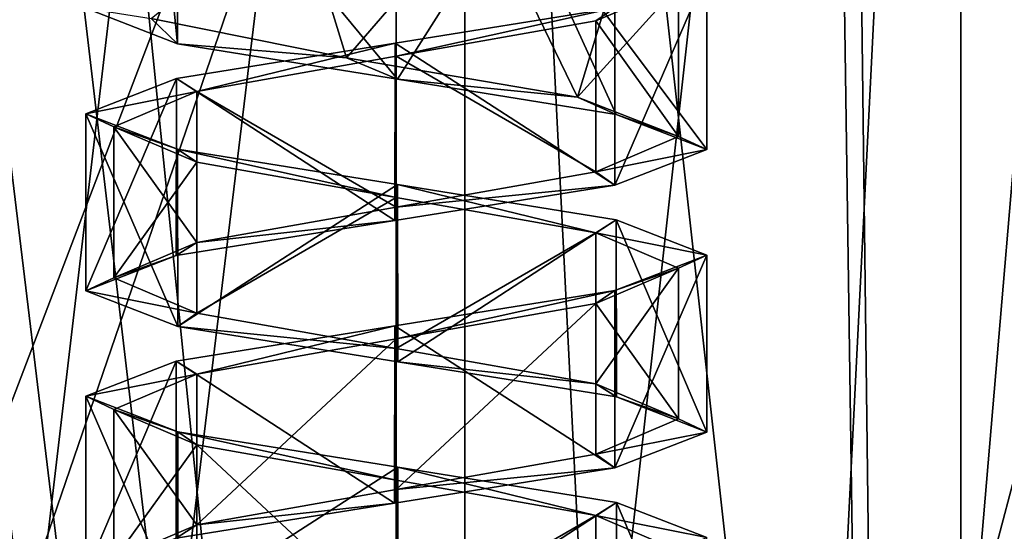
# Model space of a CAD drawing. Header units: millimetres. Extents: x -50 to 50, y -22 to 96.
# Tile 302 of 374: x 20.67 to 24.15, y 12.54 to 14.35. Entities that reach past the tile are written whole.
import ezdxf

# ---------------------------------------------------------------- set-up
doc = ezdxf.new("R2010")
doc.units = ezdxf.units.MM
doc.header["$LTSCALE"] = 65.185185
for name, color, linetype in [('1231', 7, 'CONTINUOUS'), ('1233', 7, 'CONTINUOUS'), ('1235', 7, 'CONTINUOUS'), ('1238', 7, 'CONTINUOUS'), ('1613', 7, 'CONTINUOUS'), ('1617', 7, 'CONTINUOUS'), ('1620', 7, 'CONTINUOUS'), ('1621', 7, 'CONTINUOUS'), ('1625', 7, 'CONTINUOUS'), ('1626', 7, 'CONTINUOUS'), ('1684', 7, 'CONTINUOUS'), ('1685', 7, 'CONTINUOUS'), ('27', 7, 'CONTINUOUS'), ('28', 7, 'CONTINUOUS'), ('29', 7, 'CONTINUOUS'), ('3146', 7, 'CONTINUOUS'), ('3148', 7, 'CONTINUOUS'), ('3292', 7, 'CONTINUOUS'), ('3294', 7, 'CONTINUOUS'), ('3434', 7, 'CONTINUOUS'), ('3435', 7, 'CONTINUOUS'), ('3443', 7, 'CONTINUOUS'), ('3444', 7, 'CONTINUOUS'), ('3472', 7, 'CONTINUOUS'), ('3473', 7, 'CONTINUOUS'), ('3481', 7, 'CONTINUOUS'), ('3482', 7, 'CONTINUOUS'), ('3754', 7, 'CONTINUOUS'), ('3755', 7, 'CONTINUOUS'), ('3786', 7, 'CONTINUOUS'), ('3787', 7, 'CONTINUOUS'), ('3788', 7, 'CONTINUOUS'), ('3888', 7, 'CONTINUOUS'), ('3889', 7, 'CONTINUOUS'), ('3920', 7, 'CONTINUOUS'), ('3921', 7, 'CONTINUOUS'), ('3922', 7, 'CONTINUOUS'), ('43', 7, 'CONTINUOUS'), ('72', 7, 'CONTINUOUS')]:
    doc.layers.add(name, color=color, linetype=linetype)

msp = doc.modelspace()

# ---------------------------------------------------------------- linework, layer by layer
at = {"layer": '1231', "color": 7, "linetype": 'CONTINUOUS', "true_color": 0xe0f2ff}
for points in [[(24, 26.5, -50), (24, -14, -50), (23.5, 20.5, -50), (24, 26.5, -50)], [(15.5, 20.5, -50), (23.5, 20.5, -50), (15.7843, 0.2718, -50), (15.5, 20.5, -50)], [(15.7843, 0.2718, -50), (23.5, 20.5, -50), (16.4697, 0, -50), (15.7843, 0.2718, -50)], [(23.5, 20.5, -50), (24, -14, -50), (16.4697, 0, -50), (23.5, 20.5, -50)]]:
    msp.add_3dface(points, dxfattribs=at)
at = {"layer": '1233', "color": 7, "linetype": 'CONTINUOUS', "true_color": 0xe0f2ff}
for points in [[(23.5, 26.5, 50), (23.5, 20.5, 50), (24, -14, 50), (23.5, 26.5, 50)], [(24, 26.5, 50), (23.5, 26.5, 50), (24, -14, 50), (24, 26.5, 50)], [(24, -14, 50), (19.5, 21.5, 50), (16.4697, 0, 50), (24, -14, 50)], [(19.7929, 20.7929, 50), (19.5, 21.5, 50), (24, -14, 50), (19.7929, 20.7929, 50)], [(20.5, 20.5, 50), (19.7929, 20.7929, 50), (24, -14, 50), (20.5, 20.5, 50)], [(23.5, 20.5, 50), (20.5, 20.5, 50), (24, -14, 50), (23.5, 20.5, 50)]]:
    msp.add_3dface(points, dxfattribs=at)
at = {"layer": '1235', "color": 7, "linetype": 'CONTINUOUS', "true_color": 0xe0f2ff}
for points in [[(24, -14, -50), (24, 26.5, -50), (25.0895, 26.5, -49.9002), (24, -14, -50)], [(26.1429, 21, -49.6043), (24, -14, -50), (26.1429, 26.5, -49.6043), (26.1429, 21, -49.6043)], [(26.1429, 26.5, -49.6043), (24, -14, -50), (25.0895, 26.5, -49.9002), (26.1429, 26.5, -49.6043)], [(28.1441, 21, -48.3389), (24, -14, -50), (26.1429, 21, -49.6043), (28.1441, 21, -48.3389)], [(24, -14, -50), (28.1441, 21, -48.3389), (28.2426, -14, -48.2426), (24, -14, -50)]]:
    msp.add_3dface(points, dxfattribs=at)
at = {"layer": '1238', "color": 7, "linetype": 'CONTINUOUS', "true_color": 0xe0f2ff}
for points in [[(24, 26.5, 50), (24, -14, 50), (28.2426, -14, 48.2426), (24, 26.5, 50)], [(25.0895, 26.5, 49.9002), (24, 26.5, 50), (28.2426, -14, 48.2426), (25.0895, 26.5, 49.9002)]]:
    msp.add_3dface(points, dxfattribs=at)
at = {"layer": '1613', "color": 7, "linetype": 'CONTINUOUS', "true_color": 0xe0f2ff}
for points in [[(21.2255, 14.2608, 41.2189), (21.2291, 15.0736, 41.2153), (20.9, 17.5, 42), (21.2255, 14.2608, 41.2189)], [(20.9, 14.3865, 42), (21.2255, 14.2608, 41.2189), (20.9, 17.5, 42), (20.9, 14.3865, 42)], [(22.0047, 14.1358, 40.9), (21.2291, 15.0736, 41.2153), (21.2255, 14.2608, 41.2189), (22.0047, 14.1358, 40.9)], [(22.4215, 14.7945, 40.984), (21.2291, 15.0736, 41.2153), (22.0047, 14.1358, 40.9), (22.4215, 14.7945, 40.984)], [(22.7791, 14.0113, 41.2235), (22.4215, 14.7945, 40.984), (22.0047, 14.1358, 40.9), (22.7791, 14.0113, 41.2235)], [(23.1, 14.5135, 42), (22.4215, 14.7945, 40.984), (23.1, 13.8865, 42), (23.1, 14.5135, 42)], [(23.1, 13.8865, 42), (22.4215, 14.7945, 40.984), (22.7791, 14.0113, 41.2235), (23.1, 13.8865, 42)]]:
    msp.add_3dface(points, dxfattribs=at)
at = {"layer": '1617', "color": 7, "linetype": 'CONTINUOUS', "true_color": 0xe0f2ff}
for points in [[(21.2255, 14.2608, -42.7811), (21.2291, 15.0736, -42.7847), (20.9, 17.5, -42), (21.2255, 14.2608, -42.7811)], [(20.9, 14.3865, -42), (21.2255, 14.2608, -42.7811), (20.9, 17.5, -42), (20.9, 14.3865, -42)], [(22.0047, 14.1358, -43.1), (21.2291, 15.0736, -42.7847), (21.2255, 14.2608, -42.7811), (22.0047, 14.1358, -43.1)], [(22.4215, 14.7945, -43.016), (21.2291, 15.0736, -42.7847), (22.0047, 14.1358, -43.1), (22.4215, 14.7945, -43.016)], [(22.7791, 14.0113, -42.7765), (22.4215, 14.7945, -43.016), (22.0047, 14.1358, -43.1), (22.7791, 14.0113, -42.7765)], [(23.1, 14.5135, -42), (22.4215, 14.7945, -43.016), (23.1, 13.8865, -42), (23.1, 14.5135, -42)], [(23.1, 13.8865, -42), (22.4215, 14.7945, -43.016), (22.7791, 14.0113, -42.7765), (23.1, 13.8865, -42)]]:
    msp.add_3dface(points, dxfattribs=at)
at = {"layer": '1620', "color": 7, "linetype": 'CONTINUOUS', "true_color": 0xe0f2ff}
for points in [[(19.8787, 23, 39.8787), (22, 23, 39), (19.8787, 5, 39.8787), (19.8787, 23, 39.8787)], [(19.8787, 5, 39.8787), (22, 23, 39), (22, 5, 39), (19.8787, 5, 39.8787)]]:
    msp.add_3dface(points, dxfattribs=at)
at = {"layer": '1621', "color": 7, "linetype": 'CONTINUOUS', "true_color": 0xe0f2ff}
for points in [[(22, 5, 39), (22, 23, 39), (24, 5, 39), (22, 5, 39)], [(22, 23, 39), (24, 23, 39), (24, 5, 39), (22, 23, 39)]]:
    msp.add_3dface(points, dxfattribs=at)
at = {"layer": '1625', "color": 7, "linetype": 'CONTINUOUS', "true_color": 0xe0f2ff}
for points in [[(24, 23, -39), (22, 23, -39), (22, 5, -39), (24, 23, -39)], [(24, 5, -39), (24, 23, -39), (22, 5, -39), (24, 5, -39)]]:
    msp.add_3dface(points, dxfattribs=at)
at = {"layer": '1626', "color": 7, "linetype": 'CONTINUOUS', "true_color": 0xe0f2ff}
for points in [[(22, 5, -39), (22, 23, -39), (19.8787, 23, -39.8787), (22, 5, -39)], [(22, 5, -39), (19.8787, 23, -39.8787), (19.8787, 5, -39.8787), (22, 5, -39)]]:
    msp.add_3dface(points, dxfattribs=at)
at = {"layer": '1684', "color": 7, "linetype": 'CONTINUOUS', "true_color": 0xe0f2ff}
for points in [[(24, 23, -39), (24, 5, -39), (24.7071, 5, -38.7071), (24, 23, -39)], [(24.7071, 23, -38.7071), (24, 23, -39), (24.7071, 5, -38.7071), (24.7071, 23, -38.7071)]]:
    msp.add_3dface(points, dxfattribs=at)
at = {"layer": '1685', "color": 7, "linetype": 'CONTINUOUS', "true_color": 0xe0f2ff}
for points in [[(24, 5, 39), (24, 23, 39), (24.7071, 23, 38.7071), (24, 5, 39)], [(24, 5, 39), (24.7071, 23, 38.7071), (24.7071, 5, 38.7071), (24, 5, 39)]]:
    msp.add_3dface(points, dxfattribs=at)
at = {"layer": '27', "color": 7, "linetype": 'CONTINUOUS', "true_color": 0xf2c12d}
for points in [[(24, 12.0101, -13.0743), (24, 17.7494, 0.373), (24.4301, 13.6332, -9.6483), (24, 12.0101, -13.0743)], [(24.4301, 13.6332, -9.6483), (24, 17.7494, 0.373), (24.4301, 16.6983, 0.3509), (24.4301, 13.6332, -9.6483)], [(24.4301, 5.2226, -15.8644), (24, 12.0101, -13.0743), (24.4301, 13.6332, -9.6483), (24.4301, 5.2226, -15.8644)]]:
    msp.add_3dface(points, dxfattribs=at)
at = {"layer": '28', "color": 7, "linetype": 'CONTINUOUS', "true_color": 0xf2c12d}
for points in [[(24.4301, 16.6983, 0.3509), (24, 17.7494, 0.373), (24, 11.639, 13.4057), (24.4301, 16.6983, 0.3509)], [(24.4301, 13.3224, 10.0731), (24.4301, 16.6983, 0.3509), (24, 11.639, 13.4057), (24.4301, 13.3224, 10.0731)], [(24.4301, 4.8881, 15.9706), (24.4301, 13.3224, 10.0731), (24, 11.639, 13.4057), (24.4301, 4.8881, 15.9706)]]:
    msp.add_3dface(points, dxfattribs=at)
at = {"layer": '29', "color": 7, "linetype": 'CONTINUOUS', "true_color": 0xf2c12d}
for points in [[(18, -14.5, -35), (18, 20.5, -35), (22.2426, 20.5, -33.2426), (18, -14.5, -35)], [(22.2426, -14.5, -33.2426), (18, -14.5, -35), (22.2426, 20.5, -33.2426), (22.2426, -14.5, -33.2426)], [(24, -14.5, -29), (22.2426, -14.5, -33.2426), (24, 20.5, -29), (24, -14.5, -29)], [(24, 20.5, -29), (22.2426, -14.5, -33.2426), (22.2426, 20.5, -33.2426), (24, 20.5, -29)]]:
    msp.add_3dface(points, dxfattribs=at)
at = {"layer": '3146', "linetype": 'CONTINUOUS'}
for points in [[(23, 14.4668, -42), (22.7746, 14.3878, -41.219), (22.7071, 14.3418, -41.2929), (23, 14.4668, -42)], [(22.7746, 14.3878, -41.219), (21.996, 14.2629, -40.9), (22, 14.2168, -41), (22.7746, 14.3878, -41.219)], [(22.7071, 14.3418, -41.2929), (22.7746, 14.3878, -41.219), (22, 14.2168, -41), (22.7071, 14.3418, -41.2929)], [(21.996, 14.2629, -40.9), (21.2214, 14.1383, -41.223), (21.2929, 14.0919, -41.2929), (21.996, 14.2629, -40.9)], [(22, 14.2168, -41), (21.996, 14.2629, -40.9), (21.2929, 14.0919, -41.2929), (22, 14.2168, -41)], [(21.2214, 14.1383, -41.223), (20.9, 14.0135, -42), (21.2929, 14.0919, -41.2929), (21.2214, 14.1383, -41.223)], [(21.2929, 14.0919, -41.2929), (20.9, 14.0135, -42), (21, 13.9668, -42), (21.2929, 14.0919, -41.2929)], [(20.9, 14.0135, -42), (21.2255, 13.8878, -42.7811), (21, 13.9668, -42), (20.9, 14.0135, -42)], [(21, 13.9668, -42), (21.2255, 13.8878, -42.7811), (21.2929, 13.8418, -42.7071), (21, 13.9668, -42)], [(21.2255, 13.8878, -42.7811), (22.0046, 13.7628, -43.1), (22, 13.7169, -43), (21.2255, 13.8878, -42.7811)], [(21.2929, 13.8418, -42.7071), (21.2255, 13.8878, -42.7811), (22, 13.7169, -43), (21.2929, 13.8418, -42.7071)], [(22, 13.7169, -43), (22.0046, 13.7628, -43.1), (22.7071, 13.5919, -42.7071), (22, 13.7169, -43)], [(22.0046, 13.7628, -43.1), (22.779, 13.6382, -42.7766), (22.7071, 13.5919, -42.7071), (22.0046, 13.7628, -43.1)], [(22.779, 13.6382, -42.7766), (23.1, 13.5135, -42), (22.7071, 13.5919, -42.7071), (22.779, 13.6382, -42.7766)], [(22.7071, 13.5919, -42.7071), (23.1, 13.5135, -42), (23, 13.4668, -42), (22.7071, 13.5919, -42.7071)], [(23.1, 13.5135, -42), (22.7744, 13.3878, -41.2188), (23, 13.4668, -42), (23.1, 13.5135, -42)], [(23, 13.4668, -42), (22.7744, 13.3878, -41.2188), (22.7071, 13.3418, -41.2929), (23, 13.4668, -42)], [(22.7744, 13.3878, -41.2188), (21.9948, 13.2627, -40.9), (22, 13.2168, -41), (22.7744, 13.3878, -41.2188)], [(22.7071, 13.3418, -41.2929), (22.7744, 13.3878, -41.2188), (22, 13.2168, -41), (22.7071, 13.3418, -41.2929)], [(21.9948, 13.2627, -40.9), (21.2205, 13.1381, -41.2238), (21.2929, 13.0918, -41.2929), (21.9948, 13.2627, -40.9)], [(22, 13.2168, -41), (21.9948, 13.2627, -40.9), (21.2929, 13.0918, -41.2929), (22, 13.2168, -41)], [(21.2205, 13.1381, -41.2238), (20.9, 13.0135, -42), (21.2929, 13.0918, -41.2929), (21.2205, 13.1381, -41.2238)], [(21.2929, 13.0918, -41.2929), (20.9, 13.0135, -42), (21, 12.9668, -42), (21.2929, 13.0918, -41.2929)], [(20.9, 13.0135, -42), (21.2257, 12.8878, -42.7813), (21, 12.9668, -42), (20.9, 13.0135, -42)], [(21, 12.9668, -42), (21.2257, 12.8878, -42.7813), (21.2929, 12.8418, -42.7071), (21, 12.9668, -42)], [(21.2257, 12.8878, -42.7813), (22.0058, 12.7626, -43.1), (22, 12.7168, -43), (21.2257, 12.8878, -42.7813)], [(21.2929, 12.8418, -42.7071), (21.2257, 12.8878, -42.7813), (22, 12.7168, -43), (21.2929, 12.8418, -42.7071)], [(22, 12.7168, -43), (22.0058, 12.7626, -43.1), (22.7071, 12.5918, -42.7071), (22, 12.7168, -43)], [(22.0058, 12.7626, -43.1), (22.7799, 12.638, -42.7757), (22.7071, 12.5918, -42.7071), (22.0058, 12.7626, -43.1)], [(22.7799, 12.638, -42.7757), (23.1, 12.5135, -42), (22.7071, 12.5918, -42.7071), (22.7799, 12.638, -42.7757)], [(22.7071, 12.5918, -42.7071), (23.1, 12.5135, -42), (23, 12.4668, -42), (22.7071, 12.5918, -42.7071)]]:
    msp.add_3dface(points, dxfattribs=at)
at = {"layer": '3148', "linetype": 'CONTINUOUS'}
for points in [[(21.2255, 14.2608, -42.7811), (20.9, 14.3865, -42), (21.1317, 14.3506, -42.496), (21.2255, 14.2608, -42.7811)], [(21.8233, 14.2114, -42.9843), (21.2255, 14.2608, -42.7811), (21.1317, 14.3506, -42.496), (21.8233, 14.2114, -42.9843)], [(22.0047, 14.1358, -43.1), (21.2255, 14.2608, -42.7811), (21.8233, 14.2114, -42.9843), (22.0047, 14.1358, -43.1)], [(22.6417, 14.0723, -42.767), (22.0047, 14.1358, -43.1), (21.8233, 14.2114, -42.9843), (22.6417, 14.0723, -42.767)], [(22.7791, 14.0113, -42.7765), (22.0047, 14.1358, -43.1), (22.6417, 14.0723, -42.767), (22.7791, 14.0113, -42.7765)], [(23, 13.9332, -42), (22.7791, 14.0113, -42.7765), (22.6417, 14.0723, -42.767), (23, 13.9332, -42)], [(23.1, 13.8865, -42), (22.7791, 14.0113, -42.7765), (23, 13.9332, -42), (23.1, 13.8865, -42)], [(22.7071, 13.8081, -41.2929), (23.1, 13.8865, -42), (23, 13.9332, -42), (22.7071, 13.8081, -41.2929)], [(23.1, 13.8865, -42), (22.7071, 13.8081, -41.2929), (22.7744, 13.7608, -41.2188), (23.1, 13.8865, -42)], [(22.7071, 13.8081, -41.2929), (22, 13.6832, -41), (22.7744, 13.7608, -41.2188), (22.7071, 13.8081, -41.2929)], [(22.7744, 13.7608, -41.2188), (22, 13.6832, -41), (21.9947, 13.6358, -40.9), (22.7744, 13.7608, -41.2188)], [(22, 13.6832, -41), (21.2929, 13.5582, -41.2929), (21.9947, 13.6358, -40.9), (22, 13.6832, -41)], [(21.9947, 13.6358, -40.9), (21.2929, 13.5582, -41.2929), (21.2205, 13.5112, -41.2239), (21.9947, 13.6358, -40.9)], [(21.2929, 13.5582, -41.2929), (21, 13.4332, -42), (21.2205, 13.5112, -41.2239), (21.2929, 13.5582, -41.2929)], [(21.2205, 13.5112, -41.2239), (21, 13.4332, -42), (20.9, 13.3865, -42), (21.2205, 13.5112, -41.2239)], [(21, 13.4332, -42), (21.2929, 13.3081, -42.7071), (20.9, 13.3865, -42), (21, 13.4332, -42)], [(20.9, 13.3865, -42), (21.2929, 13.3081, -42.7071), (21.2257, 13.2608, -42.7813), (20.9, 13.3865, -42)], [(21.2929, 13.3081, -42.7071), (22, 13.1831, -43), (21.2257, 13.2608, -42.7813), (21.2929, 13.3081, -42.7071)], [(21.2257, 13.2608, -42.7813), (22, 13.1831, -43), (22.0059, 13.1357, -43.1), (21.2257, 13.2608, -42.7813)], [(22, 13.1831, -43), (22.7071, 13.0582, -42.7071), (22.0059, 13.1357, -43.1), (22, 13.1831, -43)], [(22.0059, 13.1357, -43.1), (22.7071, 13.0582, -42.7071), (22.7799, 13.0111, -42.7757), (22.0059, 13.1357, -43.1)], [(22.7071, 13.0582, -42.7071), (23, 12.9332, -42), (22.7799, 13.0111, -42.7757), (22.7071, 13.0582, -42.7071)], [(22.7799, 13.0111, -42.7757), (23, 12.9332, -42), (23.1, 12.8865, -42), (22.7799, 13.0111, -42.7757)], [(23, 12.9332, -42), (22.7071, 12.8082, -41.2929), (23.1, 12.8865, -42), (23, 12.9332, -42)], [(23.1, 12.8865, -42), (22.7071, 12.8082, -41.2929), (22.7742, 12.7608, -41.2186), (23.1, 12.8865, -42)], [(22.7071, 12.8082, -41.2929), (22.0001, 12.6832, -41), (22.7742, 12.7608, -41.2186), (22.7071, 12.8082, -41.2929)], [(22.7742, 12.7608, -41.2186), (22.0001, 12.6832, -41), (21.9935, 12.6356, -40.9), (22.7742, 12.7608, -41.2186)], [(22.0001, 12.6832, -41), (21.2929, 12.5582, -41.2929), (21.9935, 12.6356, -40.9), (22.0001, 12.6832, -41)], [(21.9935, 12.6356, -40.9), (21.2929, 12.5582, -41.2929), (21.2197, 12.511, -41.2247), (21.9935, 12.6356, -40.9)], [(21.2929, 12.5582, -41.2929), (21, 12.4332, -42), (21.2197, 12.511, -41.2247), (21.2929, 12.5582, -41.2929)]]:
    msp.add_3dface(points, dxfattribs=at)
at = {"layer": '3292', "linetype": 'CONTINUOUS'}
for points in [[(23, 14.4668, 42), (22.7746, 14.3878, 42.781), (22.7071, 14.3418, 42.7071), (23, 14.4668, 42)], [(22.7746, 14.3878, 42.781), (21.996, 14.2629, 43.1), (22, 14.2168, 43), (22.7746, 14.3878, 42.781)], [(22.7071, 14.3418, 42.7071), (22.7746, 14.3878, 42.781), (22, 14.2168, 43), (22.7071, 14.3418, 42.7071)], [(21.996, 14.2629, 43.1), (21.2214, 14.1383, 42.777), (21.2929, 14.0919, 42.7071), (21.996, 14.2629, 43.1)], [(22, 14.2168, 43), (21.996, 14.2629, 43.1), (21.2929, 14.0919, 42.7071), (22, 14.2168, 43)], [(21.2214, 14.1383, 42.777), (20.9, 14.0135, 42), (21.2929, 14.0919, 42.7071), (21.2214, 14.1383, 42.777)], [(21.2929, 14.0919, 42.7071), (20.9, 14.0135, 42), (21, 13.9668, 42), (21.2929, 14.0919, 42.7071)], [(20.9, 14.0135, 42), (21.2255, 13.8878, 41.2189), (21, 13.9668, 42), (20.9, 14.0135, 42)], [(21, 13.9668, 42), (21.2255, 13.8878, 41.2189), (21.2929, 13.8418, 41.2929), (21, 13.9668, 42)], [(21.2255, 13.8878, 41.2189), (22.0046, 13.7628, 40.9), (22, 13.7169, 41), (21.2255, 13.8878, 41.2189)], [(21.2929, 13.8418, 41.2929), (21.2255, 13.8878, 41.2189), (22, 13.7169, 41), (21.2929, 13.8418, 41.2929)], [(22, 13.7169, 41), (22.0046, 13.7628, 40.9), (22.7071, 13.5919, 41.2929), (22, 13.7169, 41)], [(22.0046, 13.7628, 40.9), (22.779, 13.6382, 41.2234), (22.7071, 13.5919, 41.2929), (22.0046, 13.7628, 40.9)], [(22.779, 13.6382, 41.2234), (23.1, 13.5135, 42), (22.7071, 13.5919, 41.2929), (22.779, 13.6382, 41.2234)], [(22.7071, 13.5919, 41.2929), (23.1, 13.5135, 42), (23, 13.4668, 42), (22.7071, 13.5919, 41.2929)], [(23.1, 13.5135, 42), (22.7744, 13.3878, 42.7812), (23, 13.4668, 42), (23.1, 13.5135, 42)], [(23, 13.4668, 42), (22.7744, 13.3878, 42.7812), (22.7071, 13.3418, 42.7071), (23, 13.4668, 42)], [(22.7744, 13.3878, 42.7812), (21.9948, 13.2627, 43.1), (22, 13.2168, 43), (22.7744, 13.3878, 42.7812)], [(22.7071, 13.3418, 42.7071), (22.7744, 13.3878, 42.7812), (22, 13.2168, 43), (22.7071, 13.3418, 42.7071)], [(21.9948, 13.2627, 43.1), (21.2205, 13.1381, 42.7762), (21.2929, 13.0918, 42.7071), (21.9948, 13.2627, 43.1)], [(22, 13.2168, 43), (21.9948, 13.2627, 43.1), (21.2929, 13.0918, 42.7071), (22, 13.2168, 43)], [(21.2205, 13.1381, 42.7762), (20.9, 13.0135, 42), (21.2929, 13.0918, 42.7071), (21.2205, 13.1381, 42.7762)], [(21.2929, 13.0918, 42.7071), (20.9, 13.0135, 42), (21, 12.9668, 42), (21.2929, 13.0918, 42.7071)], [(20.9, 13.0135, 42), (21.2257, 12.8878, 41.2187), (21, 12.9668, 42), (20.9, 13.0135, 42)], [(21, 12.9668, 42), (21.2257, 12.8878, 41.2187), (21.2929, 12.8418, 41.2929), (21, 12.9668, 42)], [(21.2257, 12.8878, 41.2187), (22.0058, 12.7626, 40.9), (22, 12.7168, 41), (21.2257, 12.8878, 41.2187)], [(21.2929, 12.8418, 41.2929), (21.2257, 12.8878, 41.2187), (22, 12.7168, 41), (21.2929, 12.8418, 41.2929)], [(22, 12.7168, 41), (22.0058, 12.7626, 40.9), (22.7071, 12.5918, 41.2929), (22, 12.7168, 41)], [(22.0058, 12.7626, 40.9), (22.7799, 12.638, 41.2243), (22.7071, 12.5918, 41.2929), (22.0058, 12.7626, 40.9)], [(22.7799, 12.638, 41.2243), (23.1, 12.5135, 42), (22.7071, 12.5918, 41.2929), (22.7799, 12.638, 41.2243)], [(22.7071, 12.5918, 41.2929), (23.1, 12.5135, 42), (23, 12.4668, 42), (22.7071, 12.5918, 41.2929)]]:
    msp.add_3dface(points, dxfattribs=at)
at = {"layer": '3294', "linetype": 'CONTINUOUS'}
for points in [[(21.2255, 14.2608, 41.2189), (20.9, 14.3865, 42), (21.1317, 14.3506, 41.504), (21.2255, 14.2608, 41.2189)], [(21.8233, 14.2114, 41.0157), (21.2255, 14.2608, 41.2189), (21.1317, 14.3506, 41.504), (21.8233, 14.2114, 41.0157)], [(22.0047, 14.1358, 40.9), (21.2255, 14.2608, 41.2189), (21.8233, 14.2114, 41.0157), (22.0047, 14.1358, 40.9)], [(22.6417, 14.0723, 41.233), (22.0047, 14.1358, 40.9), (21.8233, 14.2114, 41.0157), (22.6417, 14.0723, 41.233)], [(22.7791, 14.0113, 41.2235), (22.0047, 14.1358, 40.9), (22.6417, 14.0723, 41.233), (22.7791, 14.0113, 41.2235)], [(23, 13.9332, 42), (22.7791, 14.0113, 41.2235), (22.6417, 14.0723, 41.233), (23, 13.9332, 42)], [(23.1, 13.8865, 42), (22.7791, 14.0113, 41.2235), (23, 13.9332, 42), (23.1, 13.8865, 42)], [(22.7071, 13.8081, 42.7071), (23.1, 13.8865, 42), (23, 13.9332, 42), (22.7071, 13.8081, 42.7071)], [(23.1, 13.8865, 42), (22.7071, 13.8081, 42.7071), (22.7744, 13.7608, 42.7812), (23.1, 13.8865, 42)], [(22.7071, 13.8081, 42.7071), (22, 13.6832, 43), (22.7744, 13.7608, 42.7812), (22.7071, 13.8081, 42.7071)], [(22.7744, 13.7608, 42.7812), (22, 13.6832, 43), (21.9947, 13.6358, 43.1), (22.7744, 13.7608, 42.7812)], [(22, 13.6832, 43), (21.2929, 13.5582, 42.7071), (21.9947, 13.6358, 43.1), (22, 13.6832, 43)], [(21.9947, 13.6358, 43.1), (21.2929, 13.5582, 42.7071), (21.2205, 13.5112, 42.7761), (21.9947, 13.6358, 43.1)], [(21.2929, 13.5582, 42.7071), (21, 13.4332, 42), (21.2205, 13.5112, 42.7761), (21.2929, 13.5582, 42.7071)], [(21.2205, 13.5112, 42.7761), (21, 13.4332, 42), (20.9, 13.3865, 42), (21.2205, 13.5112, 42.7761)], [(21, 13.4332, 42), (21.2929, 13.3081, 41.2929), (20.9, 13.3865, 42), (21, 13.4332, 42)], [(20.9, 13.3865, 42), (21.2929, 13.3081, 41.2929), (21.2257, 13.2608, 41.2187), (20.9, 13.3865, 42)], [(21.2929, 13.3081, 41.2929), (22, 13.1831, 41), (21.2257, 13.2608, 41.2187), (21.2929, 13.3081, 41.2929)], [(21.2257, 13.2608, 41.2187), (22, 13.1831, 41), (22.0059, 13.1357, 40.9), (21.2257, 13.2608, 41.2187)], [(22, 13.1831, 41), (22.7071, 13.0582, 41.2929), (22.0059, 13.1357, 40.9), (22, 13.1831, 41)], [(22.0059, 13.1357, 40.9), (22.7071, 13.0582, 41.2929), (22.7799, 13.0111, 41.2243), (22.0059, 13.1357, 40.9)], [(22.7071, 13.0582, 41.2929), (23, 12.9332, 42), (22.7799, 13.0111, 41.2243), (22.7071, 13.0582, 41.2929)], [(22.7799, 13.0111, 41.2243), (23, 12.9332, 42), (23.1, 12.8865, 42), (22.7799, 13.0111, 41.2243)], [(23, 12.9332, 42), (22.7071, 12.8082, 42.7071), (23.1, 12.8865, 42), (23, 12.9332, 42)], [(23.1, 12.8865, 42), (22.7071, 12.8082, 42.7071), (22.7742, 12.7608, 42.7814), (23.1, 12.8865, 42)], [(22.7071, 12.8082, 42.7071), (22.0001, 12.6832, 43), (22.7742, 12.7608, 42.7814), (22.7071, 12.8082, 42.7071)], [(22.7742, 12.7608, 42.7814), (22.0001, 12.6832, 43), (21.9935, 12.6356, 43.1), (22.7742, 12.7608, 42.7814)], [(22.0001, 12.6832, 43), (21.2929, 12.5582, 42.7071), (21.9935, 12.6356, 43.1), (22.0001, 12.6832, 43)], [(21.9935, 12.6356, 43.1), (21.2929, 12.5582, 42.7071), (21.2197, 12.511, 42.7753), (21.9935, 12.6356, 43.1)], [(21.2929, 12.5582, 42.7071), (21, 12.4332, 42), (21.2197, 12.511, 42.7753), (21.2929, 12.5582, 42.7071)]]:
    msp.add_3dface(points, dxfattribs=at)
at = {"layer": '3434', "color": 7, "linetype": 'CONTINUOUS', "true_color": 0xe0f2ff}
for points in [[(21.2255, 13.8878, 41.2189), (20.9, 14.0135, 42), (21.2257, 13.2608, 41.2187), (21.2255, 13.8878, 41.2189)], [(20.9, 14.0135, 42), (20.9, 13.3865, 42), (21.2257, 13.2608, 41.2187), (20.9, 14.0135, 42)], [(22.0046, 13.7628, 40.9), (21.2255, 13.8878, 41.2189), (21.2257, 13.2608, 41.2187), (22.0046, 13.7628, 40.9)], [(22.0046, 13.7628, 40.9), (21.2257, 13.2608, 41.2187), (22.0059, 13.1357, 40.9), (22.0046, 13.7628, 40.9)], [(22.779, 13.6382, 41.2234), (22.0046, 13.7628, 40.9), (22.0059, 13.1357, 40.9), (22.779, 13.6382, 41.2234)], [(22.779, 13.6382, 41.2234), (22.0059, 13.1357, 40.9), (22.7799, 13.0111, 41.2243), (22.779, 13.6382, 41.2234)], [(23.1, 13.5135, 42), (22.779, 13.6382, 41.2234), (23.1, 12.8865, 42), (23.1, 13.5135, 42)], [(22.779, 13.6382, 41.2234), (22.7799, 13.0111, 41.2243), (23.1, 12.8865, 42), (22.779, 13.6382, 41.2234)]]:
    msp.add_3dface(points, dxfattribs=at)
at = {"layer": '3435', "color": 7, "linetype": 'CONTINUOUS', "true_color": 0xe0f2ff}
for points in [[(21.2257, 12.8878, 41.2187), (20.9, 13.0135, 42), (21.2259, 12.2608, 41.2185), (21.2257, 12.8878, 41.2187)], [(20.9, 13.0135, 42), (20.9, 12.3865, 42), (21.2259, 12.2608, 41.2185), (20.9, 13.0135, 42)], [(22.0058, 12.7626, 40.9), (21.2257, 12.8878, 41.2187), (21.2259, 12.2608, 41.2185), (22.0058, 12.7626, 40.9)], [(22.0058, 12.7626, 40.9), (21.2259, 12.2608, 41.2185), (22.0071, 12.1355, 40.9), (22.0058, 12.7626, 40.9)], [(22.7799, 12.638, 41.2243), (22.0058, 12.7626, 40.9), (22.0071, 12.1355, 40.9), (22.7799, 12.638, 41.2243)], [(22.7799, 12.638, 41.2243), (22.0071, 12.1355, 40.9), (22.7808, 12.0109, 41.2251), (22.7799, 12.638, 41.2243)], [(23.1, 12.5135, 42), (22.7799, 12.638, 41.2243), (23.1, 11.8865, 42), (23.1, 12.5135, 42)], [(22.7799, 12.638, 41.2243), (22.7808, 12.0109, 41.2251), (23.1, 11.8865, 42), (22.7799, 12.638, 41.2243)]]:
    msp.add_3dface(points, dxfattribs=at)
at = {"layer": '3443', "color": 7, "linetype": 'CONTINUOUS', "true_color": 0xe0f2ff}
for points in [[(23.1, 14.5135, 42), (23.1, 13.8865, 42), (22.7744, 13.7608, 42.7812), (23.1, 14.5135, 42)], [(22.7746, 14.3878, 42.781), (23.1, 14.5135, 42), (22.7744, 13.7608, 42.7812), (22.7746, 14.3878, 42.781)], [(21.996, 14.2629, 43.1), (22.7746, 14.3878, 42.781), (22.7744, 13.7608, 42.7812), (21.996, 14.2629, 43.1)], [(21.2214, 14.1383, 42.777), (21.996, 14.2629, 43.1), (21.9947, 13.6358, 43.1), (21.2214, 14.1383, 42.777)], [(21.996, 14.2629, 43.1), (22.7744, 13.7608, 42.7812), (21.9947, 13.6358, 43.1), (21.996, 14.2629, 43.1)], [(20.9, 14.0135, 42), (21.2214, 14.1383, 42.777), (20.9, 13.3865, 42), (20.9, 14.0135, 42)], [(21.2214, 14.1383, 42.777), (21.2205, 13.5112, 42.7761), (20.9, 13.3865, 42), (21.2214, 14.1383, 42.777)], [(21.2214, 14.1383, 42.777), (21.9947, 13.6358, 43.1), (21.2205, 13.5112, 42.7761), (21.2214, 14.1383, 42.777)]]:
    msp.add_3dface(points, dxfattribs=at)
at = {"layer": '3444', "color": 7, "linetype": 'CONTINUOUS', "true_color": 0xe0f2ff}
for points in [[(22.7744, 13.3878, 42.7812), (23.1, 13.5135, 42), (22.7742, 12.7608, 42.7814), (22.7744, 13.3878, 42.7812)], [(23.1, 13.5135, 42), (23.1, 12.8865, 42), (22.7742, 12.7608, 42.7814), (23.1, 13.5135, 42)], [(21.9948, 13.2627, 43.1), (22.7744, 13.3878, 42.7812), (22.7742, 12.7608, 42.7814), (21.9948, 13.2627, 43.1)], [(21.2205, 13.1381, 42.7762), (21.9948, 13.2627, 43.1), (21.9935, 12.6356, 43.1), (21.2205, 13.1381, 42.7762)], [(21.9948, 13.2627, 43.1), (22.7742, 12.7608, 42.7814), (21.9935, 12.6356, 43.1), (21.9948, 13.2627, 43.1)], [(20.9, 13.0135, 42), (21.2205, 13.1381, 42.7762), (20.9, 12.3865, 42), (20.9, 13.0135, 42)], [(21.2205, 13.1381, 42.7762), (21.2197, 12.511, 42.7753), (20.9, 12.3865, 42), (21.2205, 13.1381, 42.7762)], [(21.2205, 13.1381, 42.7762), (21.9935, 12.6356, 43.1), (21.2197, 12.511, 42.7753), (21.2205, 13.1381, 42.7762)]]:
    msp.add_3dface(points, dxfattribs=at)
at = {"layer": '3472', "color": 7, "linetype": 'CONTINUOUS', "true_color": 0xe0f2ff}
for points in [[(21.2255, 13.8878, -42.7811), (20.9, 14.0135, -42), (21.2257, 13.2608, -42.7813), (21.2255, 13.8878, -42.7811)], [(20.9, 14.0135, -42), (20.9, 13.3865, -42), (21.2257, 13.2608, -42.7813), (20.9, 14.0135, -42)], [(22.0046, 13.7628, -43.1), (21.2255, 13.8878, -42.7811), (21.2257, 13.2608, -42.7813), (22.0046, 13.7628, -43.1)], [(22.0046, 13.7628, -43.1), (21.2257, 13.2608, -42.7813), (22.0059, 13.1357, -43.1), (22.0046, 13.7628, -43.1)], [(22.779, 13.6382, -42.7766), (22.0046, 13.7628, -43.1), (22.0059, 13.1357, -43.1), (22.779, 13.6382, -42.7766)], [(22.779, 13.6382, -42.7766), (22.0059, 13.1357, -43.1), (22.7799, 13.0111, -42.7757), (22.779, 13.6382, -42.7766)], [(23.1, 13.5135, -42), (22.779, 13.6382, -42.7766), (23.1, 12.8865, -42), (23.1, 13.5135, -42)], [(22.779, 13.6382, -42.7766), (22.7799, 13.0111, -42.7757), (23.1, 12.8865, -42), (22.779, 13.6382, -42.7766)]]:
    msp.add_3dface(points, dxfattribs=at)
at = {"layer": '3473', "color": 7, "linetype": 'CONTINUOUS', "true_color": 0xe0f2ff}
for points in [[(21.2257, 12.8878, -42.7813), (20.9, 13.0135, -42), (21.2259, 12.2608, -42.7815), (21.2257, 12.8878, -42.7813)], [(20.9, 13.0135, -42), (20.9, 12.3865, -42), (21.2259, 12.2608, -42.7815), (20.9, 13.0135, -42)], [(22.0058, 12.7626, -43.1), (21.2257, 12.8878, -42.7813), (21.2259, 12.2608, -42.7815), (22.0058, 12.7626, -43.1)], [(22.0058, 12.7626, -43.1), (21.2259, 12.2608, -42.7815), (22.0071, 12.1355, -43.1), (22.0058, 12.7626, -43.1)], [(22.7799, 12.638, -42.7757), (22.0058, 12.7626, -43.1), (22.0071, 12.1355, -43.1), (22.7799, 12.638, -42.7757)], [(22.7799, 12.638, -42.7757), (22.0071, 12.1355, -43.1), (22.7808, 12.0109, -42.7749), (22.7799, 12.638, -42.7757)], [(23.1, 12.5135, -42), (22.7799, 12.638, -42.7757), (23.1, 11.8865, -42), (23.1, 12.5135, -42)], [(22.7799, 12.638, -42.7757), (22.7808, 12.0109, -42.7749), (23.1, 11.8865, -42), (22.7799, 12.638, -42.7757)]]:
    msp.add_3dface(points, dxfattribs=at)
at = {"layer": '3481', "color": 7, "linetype": 'CONTINUOUS', "true_color": 0xe0f2ff}
for points in [[(23.1, 14.5135, -42), (23.1, 13.8865, -42), (22.7744, 13.7608, -41.2188), (23.1, 14.5135, -42)], [(22.7746, 14.3878, -41.219), (23.1, 14.5135, -42), (22.7744, 13.7608, -41.2188), (22.7746, 14.3878, -41.219)], [(21.996, 14.2629, -40.9), (22.7746, 14.3878, -41.219), (22.7744, 13.7608, -41.2188), (21.996, 14.2629, -40.9)], [(21.2214, 14.1383, -41.223), (21.996, 14.2629, -40.9), (21.9947, 13.6358, -40.9), (21.2214, 14.1383, -41.223)], [(21.996, 14.2629, -40.9), (22.7744, 13.7608, -41.2188), (21.9947, 13.6358, -40.9), (21.996, 14.2629, -40.9)], [(20.9, 14.0135, -42), (21.2214, 14.1383, -41.223), (20.9, 13.3865, -42), (20.9, 14.0135, -42)], [(21.2214, 14.1383, -41.223), (21.2205, 13.5112, -41.2239), (20.9, 13.3865, -42), (21.2214, 14.1383, -41.223)], [(21.2214, 14.1383, -41.223), (21.9947, 13.6358, -40.9), (21.2205, 13.5112, -41.2239), (21.2214, 14.1383, -41.223)]]:
    msp.add_3dface(points, dxfattribs=at)
at = {"layer": '3482', "color": 7, "linetype": 'CONTINUOUS', "true_color": 0xe0f2ff}
for points in [[(22.7744, 13.3878, -41.2188), (23.1, 13.5135, -42), (22.7742, 12.7608, -41.2186), (22.7744, 13.3878, -41.2188)], [(23.1, 13.5135, -42), (23.1, 12.8865, -42), (22.7742, 12.7608, -41.2186), (23.1, 13.5135, -42)], [(21.9948, 13.2627, -40.9), (22.7744, 13.3878, -41.2188), (22.7742, 12.7608, -41.2186), (21.9948, 13.2627, -40.9)], [(21.2205, 13.1381, -41.2238), (21.9948, 13.2627, -40.9), (21.9935, 12.6356, -40.9), (21.2205, 13.1381, -41.2238)], [(21.9948, 13.2627, -40.9), (22.7742, 12.7608, -41.2186), (21.9935, 12.6356, -40.9), (21.9948, 13.2627, -40.9)], [(20.9, 13.0135, -42), (21.2205, 13.1381, -41.2238), (20.9, 12.3865, -42), (20.9, 13.0135, -42)], [(21.2205, 13.1381, -41.2238), (21.2197, 12.511, -41.2247), (20.9, 12.3865, -42), (21.2205, 13.1381, -41.2238)], [(21.2205, 13.1381, -41.2238), (21.9935, 12.6356, -40.9), (21.2197, 12.511, -41.2247), (21.2205, 13.1381, -41.2238)]]:
    msp.add_3dface(points, dxfattribs=at)
at = {"layer": '3754', "linetype": 'CONTINUOUS'}
for points in [[(23, 13.4668, -42), (22.7071, 13.3418, -41.2929), (23, 12.9332, -42), (23, 13.4668, -42)], [(22.7071, 13.3418, -41.2929), (22, 13.2168, -41), (22.0001, 12.6832, -41), (22.7071, 13.3418, -41.2929)], [(22.7071, 13.3418, -41.2929), (22.0001, 12.6832, -41), (22.7071, 12.8082, -41.2929), (22.7071, 13.3418, -41.2929)], [(22.7071, 13.3418, -41.2929), (22.7071, 12.8082, -41.2929), (23, 12.9332, -42), (22.7071, 13.3418, -41.2929)], [(22, 13.2168, -41), (21.2929, 13.0918, -41.2929), (21.2929, 12.5582, -41.2929), (22, 13.2168, -41)], [(22, 13.2168, -41), (21.2929, 12.5582, -41.2929), (22.0001, 12.6832, -41), (22, 13.2168, -41)], [(21.2929, 13.0918, -41.2929), (21, 12.9668, -42), (21.2929, 12.5582, -41.2929), (21.2929, 13.0918, -41.2929)], [(21, 12.9668, -42), (21, 12.4332, -42), (21.2929, 12.5582, -41.2929), (21, 12.9668, -42)]]:
    msp.add_3dface(points, dxfattribs=at)
at = {"layer": '3755', "linetype": 'CONTINUOUS'}
for points in [[(23, 14.4668, -42), (22.7071, 14.3418, -41.2929), (23, 13.9332, -42), (23, 14.4668, -42)], [(22.7071, 14.3418, -41.2929), (22, 14.2168, -41), (22.7071, 13.8081, -41.2929), (22.7071, 14.3418, -41.2929)], [(22.7071, 14.3418, -41.2929), (22.7071, 13.8081, -41.2929), (23, 13.9332, -42), (22.7071, 14.3418, -41.2929)], [(22, 14.2168, -41), (21.2929, 14.0919, -41.2929), (22, 13.6832, -41), (22, 14.2168, -41)], [(22, 14.2168, -41), (22, 13.6832, -41), (22.7071, 13.8081, -41.2929), (22, 14.2168, -41)], [(21.2929, 14.0919, -41.2929), (21, 13.9668, -42), (21.2929, 13.5582, -41.2929), (21.2929, 14.0919, -41.2929)], [(21.2929, 14.0919, -41.2929), (21.2929, 13.5582, -41.2929), (22, 13.6832, -41), (21.2929, 14.0919, -41.2929)], [(21, 13.9668, -42), (21, 13.4332, -42), (21.2929, 13.5582, -41.2929), (21, 13.9668, -42)]]:
    msp.add_3dface(points, dxfattribs=at)
at = {"layer": '3786', "linetype": 'CONTINUOUS'}
for points in [[(21, 12.9668, -42), (21.2929, 12.8418, -42.7071), (21, 12.4332, -42), (21, 12.9668, -42)], [(21.2929, 12.8418, -42.7071), (21.2929, 12.3082, -42.7071), (21, 12.4332, -42), (21.2929, 12.8418, -42.7071)], [(21.2929, 12.8418, -42.7071), (22, 12.7168, -43), (22, 12.1832, -43), (21.2929, 12.8418, -42.7071)], [(21.2929, 12.8418, -42.7071), (22, 12.1832, -43), (21.2929, 12.3082, -42.7071), (21.2929, 12.8418, -42.7071)], [(22, 12.7168, -43), (22.7071, 12.5918, -42.7071), (22, 12.1832, -43), (22, 12.7168, -43)], [(22.7071, 12.5918, -42.7071), (22.7071, 12.0582, -42.7071), (22, 12.1832, -43), (22.7071, 12.5918, -42.7071)], [(22.7071, 12.5918, -42.7071), (23, 12.4668, -42), (22.7071, 12.0582, -42.7071), (22.7071, 12.5918, -42.7071)]]:
    msp.add_3dface(points, dxfattribs=at)
at = {"layer": '3787', "linetype": 'CONTINUOUS'}
for points in [[(21, 13.9668, -42), (21.2929, 13.8418, -42.7071), (21, 13.4332, -42), (21, 13.9668, -42)], [(21.2929, 13.8418, -42.7071), (21.2929, 13.3081, -42.7071), (21, 13.4332, -42), (21.2929, 13.8418, -42.7071)], [(21.2929, 13.8418, -42.7071), (22, 13.7169, -43), (21.2929, 13.3081, -42.7071), (21.2929, 13.8418, -42.7071)], [(22, 13.7169, -43), (22, 13.1831, -43), (21.2929, 13.3081, -42.7071), (22, 13.7169, -43)], [(22, 13.7169, -43), (22.7071, 13.5919, -42.7071), (22, 13.1831, -43), (22, 13.7169, -43)], [(22.7071, 13.5919, -42.7071), (22.7071, 13.0582, -42.7071), (22, 13.1831, -43), (22.7071, 13.5919, -42.7071)], [(22.7071, 13.5919, -42.7071), (23, 13.4668, -42), (22.7071, 13.0582, -42.7071), (22.7071, 13.5919, -42.7071)], [(23, 13.4668, -42), (23, 12.9332, -42), (22.7071, 13.0582, -42.7071), (23, 13.4668, -42)]]:
    msp.add_3dface(points, dxfattribs=at)
at = {"layer": '3788', "linetype": 'CONTINUOUS'}
for points in [[(21.6524, 14.7679, -42.9376), (21.8233, 14.2114, -42.9843), (21.1317, 14.3506, -42.496), (21.6524, 14.7679, -42.9376)], [(21.6524, 14.7679, -42.9376), (22.304, 14.7679, -42.9527), (21.8233, 14.2114, -42.9843), (21.6524, 14.7679, -42.9376)], [(22.304, 14.7679, -42.9527), (22.6417, 14.0723, -42.767), (21.8233, 14.2114, -42.9843), (22.304, 14.7679, -42.9527)], [(22.304, 14.7679, -42.9527), (22.8075, 14.6174, -42.5899), (22.6417, 14.0723, -42.767), (22.304, 14.7679, -42.9527)], [(22.8075, 14.6174, -42.5899), (23, 14.4668, -42), (22.6417, 14.0723, -42.767), (22.8075, 14.6174, -42.5899)], [(23, 14.4668, -42), (23, 13.9332, -42), (22.6417, 14.0723, -42.767), (23, 14.4668, -42)]]:
    msp.add_3dface(points, dxfattribs=at)
at = {"layer": '3888', "linetype": 'CONTINUOUS'}
for points in [[(23, 13.4668, 42), (22.7071, 13.3418, 42.7071), (23, 12.9332, 42), (23, 13.4668, 42)], [(22.7071, 13.3418, 42.7071), (22, 13.2168, 43), (22.0001, 12.6832, 43), (22.7071, 13.3418, 42.7071)], [(22.7071, 13.3418, 42.7071), (22.0001, 12.6832, 43), (22.7071, 12.8082, 42.7071), (22.7071, 13.3418, 42.7071)], [(22.7071, 13.3418, 42.7071), (22.7071, 12.8082, 42.7071), (23, 12.9332, 42), (22.7071, 13.3418, 42.7071)], [(22, 13.2168, 43), (21.2929, 13.0918, 42.7071), (21.2929, 12.5582, 42.7071), (22, 13.2168, 43)], [(22, 13.2168, 43), (21.2929, 12.5582, 42.7071), (22.0001, 12.6832, 43), (22, 13.2168, 43)], [(21.2929, 13.0918, 42.7071), (21, 12.9668, 42), (21.2929, 12.5582, 42.7071), (21.2929, 13.0918, 42.7071)], [(21, 12.9668, 42), (21, 12.4332, 42), (21.2929, 12.5582, 42.7071), (21, 12.9668, 42)]]:
    msp.add_3dface(points, dxfattribs=at)
at = {"layer": '3889', "linetype": 'CONTINUOUS'}
for points in [[(23, 14.4668, 42), (22.7071, 14.3418, 42.7071), (23, 13.9332, 42), (23, 14.4668, 42)], [(22.7071, 14.3418, 42.7071), (22, 14.2168, 43), (22.7071, 13.8081, 42.7071), (22.7071, 14.3418, 42.7071)], [(22.7071, 14.3418, 42.7071), (22.7071, 13.8081, 42.7071), (23, 13.9332, 42), (22.7071, 14.3418, 42.7071)], [(22, 14.2168, 43), (21.2929, 14.0919, 42.7071), (22, 13.6832, 43), (22, 14.2168, 43)], [(22, 14.2168, 43), (22, 13.6832, 43), (22.7071, 13.8081, 42.7071), (22, 14.2168, 43)], [(21.2929, 14.0919, 42.7071), (21, 13.9668, 42), (21.2929, 13.5582, 42.7071), (21.2929, 14.0919, 42.7071)], [(21.2929, 14.0919, 42.7071), (21.2929, 13.5582, 42.7071), (22, 13.6832, 43), (21.2929, 14.0919, 42.7071)], [(21, 13.9668, 42), (21, 13.4332, 42), (21.2929, 13.5582, 42.7071), (21, 13.9668, 42)]]:
    msp.add_3dface(points, dxfattribs=at)
at = {"layer": '3920', "linetype": 'CONTINUOUS'}
for points in [[(21, 12.9668, 42), (21.2929, 12.8418, 41.2929), (21, 12.4332, 42), (21, 12.9668, 42)], [(21.2929, 12.8418, 41.2929), (21.2929, 12.3082, 41.2929), (21, 12.4332, 42), (21.2929, 12.8418, 41.2929)], [(21.2929, 12.8418, 41.2929), (22, 12.7168, 41), (22, 12.1832, 41), (21.2929, 12.8418, 41.2929)], [(21.2929, 12.8418, 41.2929), (22, 12.1832, 41), (21.2929, 12.3082, 41.2929), (21.2929, 12.8418, 41.2929)], [(22, 12.7168, 41), (22.7071, 12.5918, 41.2929), (22, 12.1832, 41), (22, 12.7168, 41)], [(22.7071, 12.5918, 41.2929), (22.7071, 12.0582, 41.2929), (22, 12.1832, 41), (22.7071, 12.5918, 41.2929)], [(22.7071, 12.5918, 41.2929), (23, 12.4668, 42), (22.7071, 12.0582, 41.2929), (22.7071, 12.5918, 41.2929)]]:
    msp.add_3dface(points, dxfattribs=at)
at = {"layer": '3921', "linetype": 'CONTINUOUS'}
for points in [[(21, 13.9668, 42), (21.2929, 13.8418, 41.2929), (21, 13.4332, 42), (21, 13.9668, 42)], [(21.2929, 13.8418, 41.2929), (21.2929, 13.3081, 41.2929), (21, 13.4332, 42), (21.2929, 13.8418, 41.2929)], [(21.2929, 13.8418, 41.2929), (22, 13.7169, 41), (21.2929, 13.3081, 41.2929), (21.2929, 13.8418, 41.2929)], [(22, 13.7169, 41), (22, 13.1831, 41), (21.2929, 13.3081, 41.2929), (22, 13.7169, 41)], [(22, 13.7169, 41), (22.7071, 13.5919, 41.2929), (22, 13.1831, 41), (22, 13.7169, 41)], [(22.7071, 13.5919, 41.2929), (22.7071, 13.0582, 41.2929), (22, 13.1831, 41), (22.7071, 13.5919, 41.2929)], [(22.7071, 13.5919, 41.2929), (23, 13.4668, 42), (22.7071, 13.0582, 41.2929), (22.7071, 13.5919, 41.2929)], [(23, 13.4668, 42), (23, 12.9332, 42), (22.7071, 13.0582, 41.2929), (23, 13.4668, 42)]]:
    msp.add_3dface(points, dxfattribs=at)
at = {"layer": '3922', "linetype": 'CONTINUOUS'}
for points in [[(21.6524, 14.7679, 41.0624), (21.8233, 14.2114, 41.0157), (21.1317, 14.3506, 41.504), (21.6524, 14.7679, 41.0624)], [(21.6524, 14.7679, 41.0624), (22.304, 14.7679, 41.0473), (21.8233, 14.2114, 41.0157), (21.6524, 14.7679, 41.0624)], [(22.304, 14.7679, 41.0473), (22.6417, 14.0723, 41.233), (21.8233, 14.2114, 41.0157), (22.304, 14.7679, 41.0473)], [(22.304, 14.7679, 41.0473), (22.8075, 14.6174, 41.4101), (22.6417, 14.0723, 41.233), (22.304, 14.7679, 41.0473)], [(22.8075, 14.6174, 41.4101), (23, 14.4668, 42), (22.6417, 14.0723, 41.233), (22.8075, 14.6174, 41.4101)], [(23, 14.4668, 42), (23, 13.9332, 42), (22.6417, 14.0723, 41.233), (23, 14.4668, 42)]]:
    msp.add_3dface(points, dxfattribs=at)
at = {"layer": '43', "color": 7, "linetype": 'CONTINUOUS', "true_color": 0xf2c12d}
for points in [[(24, -14.5, -29), (24, 20.5, -29), (24, 9.5224, -26.2963), (24, -14.5, -29)], [(24, -14.5, 19), (24, -2.1419, 17.6236), (24, 20.5, 19), (24, -14.5, 19)], [(24, 11.639, 13.4057), (24, 17.7494, 0.373), (24, 20.5, 19), (24, 11.639, 13.4057)], [(24, 20.5, -29), (24, 17.7494, 0.373), (24, 11.6894, -22.7811), (24, 20.5, -29)], [(24, -2.1419, 17.6236), (24, 5.1958, 16.976), (24, 20.5, 19), (24, -2.1419, 17.6236)], [(24, 5.1958, 16.976), (24, 11.639, 13.4057), (24, 20.5, 19), (24, 5.1958, 16.976)], [(24, 9.5224, -26.2963), (24, 20.5, -29), (24, 11.6894, -22.7811), (24, 9.5224, -26.2963)], [(24, 17.7494, 0.373), (24, 12.0101, -13.0743), (24, 9.4043, -20.5), (24, 17.7494, 0.373)], [(24, 9.4043, -21.7505), (24, 17.7494, 0.373), (24, 9.4043, -20.5), (24, 9.4043, -21.7505)], [(24, 17.7494, 0.373), (24, 9.4043, -21.7505), (24, 11.6894, -21.7505), (24, 17.7494, 0.373)], [(24, 11.6894, -22.7811), (24, 17.7494, 0.373), (24, 11.6894, -21.7505), (24, 11.6894, -22.7811)]]:
    msp.add_3dface(points, dxfattribs=at)
at = {"layer": '72', "color": 7, "linetype": 'CONTINUOUS', "true_color": 0xf2c12d}
for points in [[(18, -14.5, 25), (22.2426, -14.5, 23.2426), (18, 20.5, 25), (18, -14.5, 25)], [(18, 20.5, 25), (22.2426, -14.5, 23.2426), (22.2426, 20.5, 23.2426), (18, 20.5, 25)], [(22.2426, -14.5, 23.2426), (24, -14.5, 19), (22.2426, 20.5, 23.2426), (22.2426, -14.5, 23.2426)], [(24, -14.5, 19), (24, 20.5, 19), (22.2426, 20.5, 23.2426), (24, -14.5, 19)]]:
    msp.add_3dface(points, dxfattribs=at)

doc.saveas('drawing.dxf')
